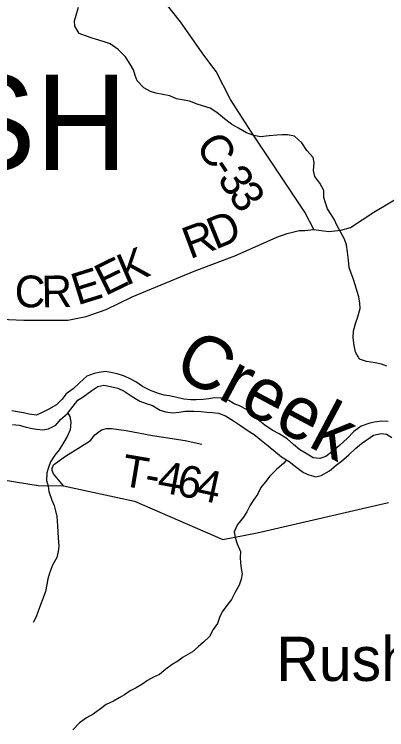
# Model space of a CAD drawing. Extents: x 1624196 to 2029251, y 146837 to 440034.
# Drawn here: x 1814705 to 1818224, y 302361 to 309112 of the extents above; entities that cross this region are included whole.
import ezdxf

# ---------------------------------------------------------------- set-up
doc = ezdxf.new("R2010")
doc.units = 0
for name, color, linetype in [('GM_X_County_Road', 7, 'Continuous'), ('GM_X_County_Road_Text', 7, 'Continuous'), ('GM_X_Minor_River', 7, 'Continuous'), ('GM_X_Minor_River_Text', 7, 'Continuous'), ('GM_X_Township_Road', 7, 'Continuous'), ('GM_X_Township_Road_Text', 7, 'Continuous'), ('GM_X_Township_Text', 7, 'Continuous'), ('GM_X_Unincorporated_Text', 7, 'Continuous')]:
    doc.layers.add(name, color=color, linetype=linetype)

msp = doc.modelspace()

# ---------------------------------------------------------------- linework, layer by layer
at = {"layer": 'GM_X_County_Road'}
for points in [[(1817535.9, 307082.4), (1817451.8, 307244.2), (1816945.8, 308000.4), (1816747.8, 308307.7), (1816612.4, 308573.5), (1816496.3, 308727), (1816274.1, 309042.2), (1816033.8, 309349.1)], [(1817535.9, 307082.4), (1817535.9, 307082.4), (1817678.8, 307061.7), (1817789.3, 307074.9), (1817881.6, 307099.9), (1818103.4, 307244.8), (1818383.3, 307410.4), (1818633.5, 307529.4), (1818818, 307579.5), (1818997.1, 307565.2), (1819120.1, 307538.4), (1819414, 307499.1), (1819704.7, 307387.6), (1819991, 307306.1), (1820177.8, 307254.3)], [(1814576, 306234.8), (1814795.8, 306226.5), (1815210.5, 306226.5), (1815384.1, 306259.1), (1815572.5, 306325.3), (1815818.7, 306446.3), (1816403.6, 306687.2), (1816762.3, 306822.2), (1816782.2, 306829.7), (1817184.7, 307010.5), (1817284.9, 307043.7), (1817397.3, 307070.9), (1817449.5, 307071.5), (1817535.9, 307082.4)]]:
    msp.add_lwpolyline(points, dxfattribs=at)
at = {"layer": 'GM_X_Minor_River'}
for points in [[(1818224.4, 305791), (1818174.4, 305809.4), (1818116.3, 305821.8), (1818034.1, 305836.3), (1817966, 305856.8), (1817928.2, 305923.3), (1817916.6, 305987.6), (1817907.1, 306059.9), (1817909.5, 306126.1), (1817934.1, 306204.2), (1817952.5, 306256.3), (1817973.1, 306336.4), (1817971.4, 306386.6), (1817961.8, 306444.9), (1817946, 306495.1), (1817928.3, 306549.4), (1817908.7, 306619.8), (1817889, 306670.1), (1817869.3, 306722.4), (1817861.7, 306792.7), (1817852.2, 306869), (1817844.6, 306937.3), (1817824.8, 306989.5), (1817753.5, 307122.5), (1817729.7, 307172.8), (1817697.9, 307223.1), (1817664.1, 307275.5), (1817644.4, 307331.8), (1817630.7, 307384.1), (1817631.1, 307450.3), (1817593.5, 307518.8), (1817543.7, 307581.3), (1817532, 307637.5), (1817538.5, 307709.8), (1817530.8, 307760), (1817469, 307826.6), (1817421.3, 307899.1), (1817353.5, 307961.7), (1817287.3, 307974.1), (1817237.2, 307974.5), (1817185, 307970.8), (1817114.7, 307965.1), (1817032.3, 307957.6), (1816968.2, 307970), (1816898.1, 307992.5), (1816824.1, 308037.1), (1816756.1, 308075.7), (1816690.2, 308126.2), (1816620.3, 308184.9), (1816554.4, 308227.4), (1816482.3, 308249.9), (1816432.2, 308264.3), (1816362.1, 308292.8), (1816310, 308303.1), (1816237.8, 308313.6), (1816173.8, 308342.1), (1816043.5, 308368.9), (1815991.4, 308385.3), (1815929.4, 308419.8), (1815865.6, 308484.4), (1815847.9, 308534.7), (1815830.1, 308587), (1815800.4, 308641.3), (1815754.7, 308711.8), (1815684.9, 308780.5), (1815611, 308835.1), (1815552.9, 308853.5), (1815502.8, 308867.9), (1815440.7, 308888.3), (1815376.6, 308908.8), (1815316.6, 308931.2), (1815276.9, 309001.7), (1815273.2, 309051.9), (1815289.6, 309104), (1815310.2, 309180.1)], [(1818239.1, 305269.2), (1818178.9, 305271.5), (1818106.6, 305264), (1818056.3, 305250.2), (1817981.9, 305226.6), (1817913.3, 305174.8), (1817852.7, 305113), (1817782, 305047.2), (1817715.4, 304989.3), (1817648.8, 304939.6), (1817592.5, 304919.8), (1817530.3, 304928.2), (1817462.3, 304966.8), (1817404.4, 305003.3), (1817344.5, 305051.8), (1817282.6, 305106.3), (1817208.7, 305152.9), (1817142.6, 305187.5), (1817072.7, 305236), (1817008.8, 305284.6), (1816956.9, 305327), (1816899, 305381.6), (1816833, 305416.1), (1816783, 305436.5), (1816731, 305468.9), (1816660.9, 305489.4), (1816594.7, 305491.8), (1816542.4, 305484), (1816490.2, 305478.3), (1816423.9, 305472.7), (1816371.8, 305475), (1816307.6, 305479.4), (1816241.4, 305495.9), (1816171.3, 305510.4), (1816121.2, 305518.7), (1816067.1, 305533), (1815993, 305563.6), (1815915, 305600.2), (1815853, 305644.7), (1815787, 305679.2), (1815737, 305699.6), (1815676.9, 305718), (1815616.8, 305732.4), (1815566.6, 305740.7), (1815508.4, 305733.1), (1815458.1, 305721.3), (1815391.7, 305697.6), (1815321.1, 305635.8), (1815262.5, 305578), (1815195.9, 305530.2), (1815155.5, 305478.3), (1815104.9, 305426.4), (1815032.4, 305384.7), (1814976, 305356.9), (1814915.6, 305329.2), (1814845.4, 305339.7), (1814791.3, 305352), (1814735.2, 305360.4), (1814681, 305368.7)], [(1814686.2, 305242.3), (1814750.4, 305233.9), (1814806.5, 305219.5), (1814858.6, 305207.1), (1814914.8, 305196.8), (1814972.9, 305190.4), (1815029.2, 305200.1), (1815097.7, 305235.8), (1815140.2, 305289.7), (1815208.8, 305345.5), (1815261.4, 305415.5), (1815303.9, 305469.4), (1815356.3, 305503.2), (1815437, 305562.9), (1815495.5, 305600.7), (1815549.7, 305612.4), (1815613.9, 305600), (1815682, 305585.5), (1815742, 305555.1), (1815818, 305504.4), (1815892, 305461.8), (1815950, 305439.4), (1816010.1, 305421), (1816082.1, 305376.4), (1816132.2, 305360.1), (1816204.4, 305351.6), (1816262.6, 305357.3), (1816320.9, 305367), (1816401.2, 305368.5), (1816471.4, 305364.1), (1816525.6, 305357.7), (1816575.7, 305353.4), (1816633.9, 305349), (1816699.9, 305322.6), (1816775.9, 305275.9), (1816841.9, 305233.4), (1816913.8, 305180.8), (1816971.8, 305146.3), (1817039.6, 305089.7), (1817103.5, 305039.2), (1817175.4, 304980.5), (1817229.3, 304936.1), (1817303.3, 304893.5), (1817361.2, 304845), (1817437.1, 304788.3), (1817487.1, 304766), (1817553.2, 304747.5), (1817603.5, 304759.2), (1817684.1, 304804.9), (1817746.6, 304856.7), (1817797.1, 304894.5), (1817867.7, 304956.3), (1817930.3, 305016.2), (1817984.8, 305062), (1818035.2, 305095.8), (1818099.7, 305139.6), (1818172.1, 305155.2), (1818222.2, 305148.9), (1818274.2, 305118.5)], [(1815211.7, 305349.4), (1815230.7, 305317.3), (1815240.3, 305263), (1815231.8, 305190.8), (1815203.3, 305126.8), (1815172.9, 305074.8), (1815130.3, 305002.8), (1815087.8, 304950.9), (1815047.2, 304888.9), (1815028.8, 304834.8), (1815012.4, 304784.8), (1815007.9, 304712.5), (1815023.6, 304660.3), (1815031.3, 304608), (1815058.9, 304527.6), (1815080.6, 304475.3), (1815094.3, 304425), (1815108.1, 304372.8), (1815111.5, 304286.5), (1815117.1, 304224.2), (1815120.8, 304172), (1815124.3, 304093.7), (1815117.9, 304043.6), (1815105.5, 303985.5), (1815064.9, 303913.5), (1815036.3, 303839.4), (1815021.9, 303785.3), (1815011.5, 303731.2), (1814999.1, 303665), (1814976.6, 303605), (1814958.2, 303554.9), (1814933.7, 303488.8), (1814911.2, 303424.7), (1814882.7, 303372.7)], [(1817278.7, 304907.6), (1817251, 304877.7), (1817182.4, 304818), (1817119.7, 304754.1), (1817079.2, 304700.2), (1817034.7, 304646.2), (1817002.2, 304580.2), (1816961.7, 304524.3), (1816929.2, 304472.3), (1816902.8, 304418.2), (1816870.3, 304366.3), (1816813.7, 304298.4), (1816783.1, 304228.3), (1816790.8, 304176.1), (1816810.4, 304113.8), (1816842.1, 304041.3), (1816839.7, 303987.1), (1816841.4, 303937), (1816849.1, 303882.7), (1816856.8, 303832.5), (1816848.4, 303780.4), (1816830, 303726.3), (1816789.3, 303652.3), (1816756.8, 303590.3), (1816712.3, 303534.4), (1816667.7, 303472.4), (1816645.3, 303418.4), (1816624.9, 303364.3), (1816584.4, 303306.3), (1816549.8, 303240.3), (1816493.3, 303188.5), (1816442.8, 303142.6), (1816388.3, 303096.8), (1816301.6, 303045.1), (1816251.2, 303007.3), (1816196.8, 302977.5), (1816136.3, 302933.8), (1816075.8, 302881.9), (1816019.4, 302858.2), (1815963, 302824.4), (1815910.6, 302786.6), (1815856.2, 302756.8), (1815799.8, 302727.1), (1815747.3, 302691.2), (1815695, 302661.5), (1815642.6, 302631.7), (1815572.1, 302598), (1815519.7, 302558.1), (1815451.1, 302508.4), (1815388.6, 302472.6), (1815320.1, 302426.9), (1815257.4, 302361)]]:
    msp.add_lwpolyline(points, dxfattribs=at)
at = {"layer": 'GM_X_Township_Road'}
for points in [[(1815170.9, 304661.1), (1815076.8, 304775.5), (1815063.5, 304806), (1815063.5, 304827.3), (1815076, 304859.9), (1815187.8, 304941.4), (1815331.7, 305029.2), (1815425.6, 305090.4), (1815465.3, 305145.1), (1815529.2, 305191.9), (1815574.7, 305204.7), (1815623.4, 305204.7), (1815760.5, 305186.2), (1816012.4, 305138.6), (1816318.5, 305091.5), (1816475.7, 305056.9)], [(1813916, 304828), (1814931, 304665.6), (1815170.9, 304661.1), (1815839.4, 304518.2), (1816675.4, 304157), (1816998.6, 304218.6), (1818242.6, 304506.3)]]:
    msp.add_lwpolyline(points, dxfattribs=at)

# ---------------------------------------------------------------- texts
at = {"layer": 'GM_X_County_Road_Text'}
for s, rotation, p in [('C', 302.59124, (1816411.6, 307875)), ('-', 303.65564, (1816547.7, 307662.3)), ('3', 303.97235, (1816617, 307558.2)), ('3', 304.0637, (1816720.5, 307404.5)), ('D', 22.1505, (1816604.1, 306889.4)), ('R', 20.49163, (1816364.6, 306799.8)), ('K', 23.25934, (1815761.2, 306547.6)), ('E', 26.26104, (1815563.7, 306450.1)), ('E', 17.25507, (1815301.6, 306364.4)), ('C', 359.02031, (1814706.1, 306349.4)), ('R', 1.05664, (1814964.1, 306345.2))]:
    msp.add_text(s, height=300, rotation=rotation, dxfattribs=at).set_placement(p)
at = {"layer": 'GM_X_Minor_River_Text'}
msp.add_text('Creek', height=500, rotation=331.99731, dxfattribs=at).set_placement((1816189, 305722))
at = {"layer": 'GM_X_Township_Road_Text'}
for s, rotation, p in [('T', 350.50668, (1815704, 304666.4)), ('4', 349.57599, (1816045.5, 304608.7)), ('6', 348.65945, (1816226, 304575.5)), ('4', 347.7664, (1816406, 304539.4)), ('-', 350.25022, (1815925, 304629.4))]:
    msp.add_text(s, height=300, rotation=rotation, dxfattribs=at).set_placement(p)
at = {"layer": 'GM_X_Township_Text'}
msp.add_text('RUSH', height=900, rotation=0.00001, dxfattribs=at).set_placement((1812364.3, 307641.7))
at = {"layer": 'GM_X_Unincorporated_Text'}
msp.add_text('Rushtown', height=417, rotation=0.00001, dxfattribs=at).set_placement((1817180.1, 302821.3))

doc.saveas('drawing.dxf')
